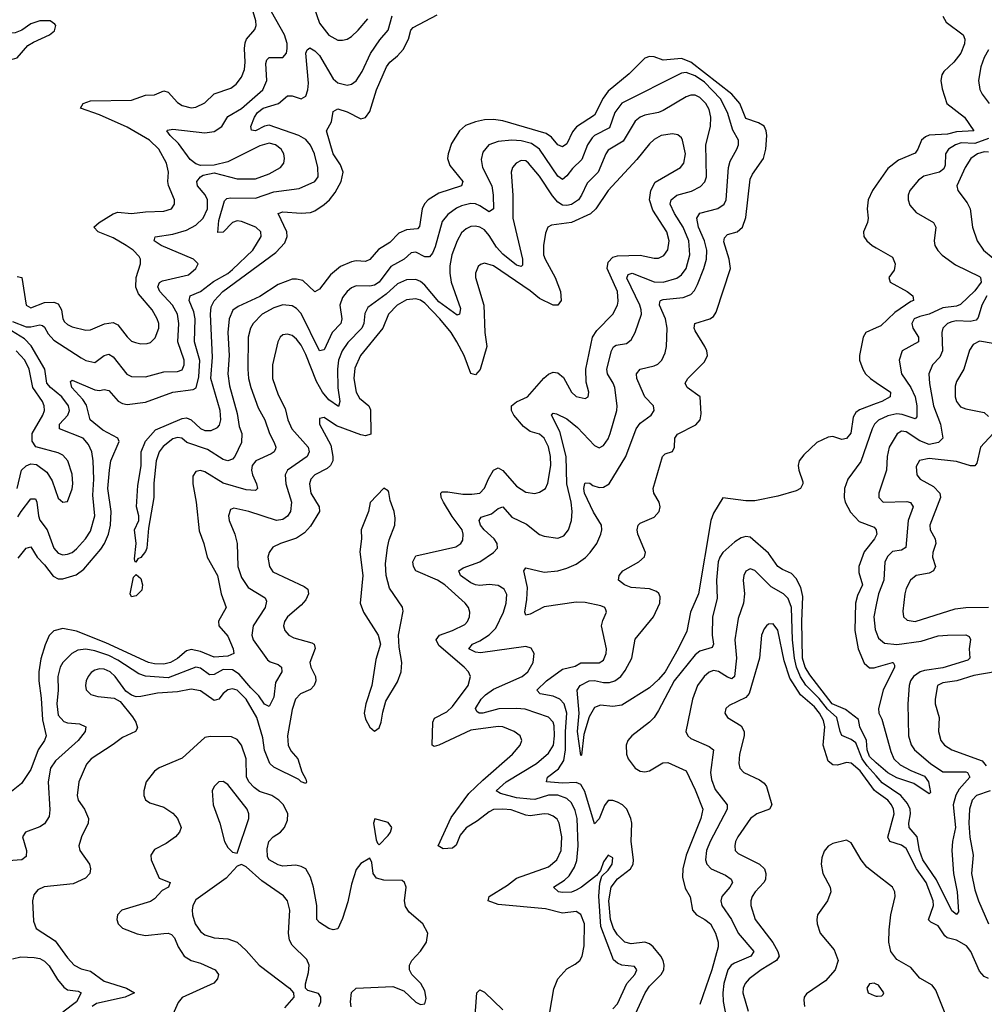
# Model space of a CAD drawing. Header units: inches. Extents: x 1843162 to 1959474, y 907081 to 1016326.
# Tile 301 of 656: x 1926261 to 1930471, y 921739 to 926035. Entities that reach past the tile are written whole.
import ezdxf

# ---------------------------------------------------------------- set-up
doc = ezdxf.new("R2010")
doc.units = ezdxf.units.IN
doc.header["$MEASUREMENT"] = 0
doc.layers.add('B9922', color=7, linetype='Continuous')
doc.layers.add('B9932', color=7, linetype='Continuous')

msp = doc.modelspace()

# ---------------------------------------------------------------- linework, layer by layer
at = {"layer": 'B9922', "color": 5}
for points, elevation in [([(1927546.9, 926086.9), (1927570, 926020.8), (1927610, 925967.5), (1927650, 925946.4), (1927670, 925945.6), (1927690, 925951), (1927710, 925962.3), (1927739.1, 925990), (1927781, 926039)], 560), ([(1926230, 924718.8), (1926290, 924695.7), (1926310, 924695.1), (1926350, 924704.5), (1926360.5, 924700.5), (1926370, 924693.8), (1926385.1, 924665.1), (1926410, 924637.2), (1926530, 924559.3), (1926550, 924548.9), (1926590, 924539.5), (1926630, 924570.1), (1926650, 924576.1), (1926670, 924563.9), (1926728.8, 924488.8), (1926750, 924478.6), (1926810, 924476.5), (1926890, 924499.1), (1926950, 924500.1), (1926970, 924507.9), (1926978.6, 924530), (1926978.8, 924550), (1926952.3, 924630), (1926955.5, 924710), (1926949.9, 924750), (1926927.9, 924790), (1926873.7, 924850), (1926863.8, 924870), (1926871.5, 924888.5), (1926884.6, 924895.4), (1926997.7, 924922.3), (1927029.8, 924950), (1927039.7, 924970), (1927020.5, 924990), (1926878.8, 925050), (1926848.1, 925070), (1926852.2, 925087.8), (1926930, 925099.2), (1926990, 925117.4), (1927030, 925139.3), (1927062.5, 925170), (1927081.4, 925210), (1927080.6, 925250), (1927070.6, 925270.6), (1927037.9, 925310), (1927034.3, 925330), (1927050, 925349.3), (1927062.8, 925357.2), (1927110, 925366.6), (1927210, 925341.1), (1927290, 925340.9), (1927350, 925362.6), (1927399.3, 925390), (1927414, 925410), (1927417.7, 925430), (1927414.9, 925450), (1927402.3, 925470), (1927377.2, 925490), (1927350, 925496.9), (1927310, 925485), (1927170, 925415.1), (1927110, 925400.5), (1927050, 925399.9), (1927030, 925406.6), (1927005.9, 925425.9), (1926955.1, 925495.1), (1926918.2, 925530), (1926904.2, 925550), (1926906.5, 925553.5), (1926930, 925557.7), (1927070, 925541.5), (1927110, 925547.8), (1927143.2, 925570), (1927170, 925613.7), (1927230, 925648.6), (1927322.4, 925730), (1927340.4, 925770), (1927335.2, 925844.8), (1927340.1, 925859.9), (1927350, 925870.8), (1927410, 925871.1), (1927426, 925890), (1927429.3, 925910), (1927428.7, 925931.3), (1927417, 925970), (1927361.1, 926070)], 560), ([(1926250, 924914.7), (1926270.6, 924910), (1926290.3, 924790), (1926310, 924778.7), (1926370, 924801.8), (1926410, 924803.3), (1926430, 924795.9), (1926443.8, 924770), (1926450.1, 924730.1), (1926457.3, 924717.3), (1926470, 924704.8), (1926490, 924695), (1926550, 924680.1), (1926570, 924682.7), (1926631.8, 924708.2), (1926670, 924713.5), (1926690, 924704.2), (1926730, 924651.2), (1926750, 924632.9), (1926766.4, 924626.4), (1926790, 924621.4), (1926817.7, 924622.3), (1926832.6, 924627.4), (1926852.4, 924647.6), (1926869.2, 924690), (1926868.1, 924710), (1926860.7, 924730), (1926839, 924770), (1926779.6, 924839.6), (1926768.1, 924868.1), (1926770.3, 924910), (1926789.2, 924970), (1926789, 924990), (1926782.7, 925002.7), (1926756.5, 925030), (1926725.6, 925050), (1926670, 925083.6), (1926604.5, 925110), (1926585.7, 925130), (1926608.4, 925150), (1926670, 925188.8), (1926690, 925195.1), (1926750, 925189.1), (1926810, 925196.6), (1926890, 925199.5), (1926923.5, 925210), (1926937.4, 925230), (1926937, 925250), (1926911.4, 925311.4), (1926907.5, 925330), (1926910.5, 925370.5), (1926902.3, 925410), (1926869.4, 925470), (1926828.4, 925510), (1926730, 925567), (1926610, 925620.6), (1926527, 925650), (1926538, 925670), (1926570, 925680.8), (1926750, 925684.5), (1926810, 925705.8), (1926850, 925707.2), (1926890, 925725.3), (1926910, 925719.4), (1926950, 925673.7), (1926970, 925660.6), (1927010, 925650.9), (1927030, 925653), (1927070, 925671.9), (1927110, 925712.5), (1927183.2, 925736.8), (1927206.4, 925753.6), (1927230, 925785.3), (1927242, 925818), (1927246.2, 925850), (1927243, 925910), (1927245.9, 925934.1), (1927251.3, 925950), (1927287, 925993), (1927293.6, 926010), (1927292.7, 926030), (1927280.1, 926070)], 580), ([(1926254.4, 923685.6), (1926290, 923730.2), (1926310, 923734.6), (1926337.6, 923690), (1926370, 923656.9), (1926407.6, 923607.6), (1926430, 923595.7), (1926450, 923595.1), (1926507.2, 923612.8), (1926542, 923638), (1926615.2, 923724.8), (1926631.8, 923750), (1926648.9, 923790), (1926657.3, 923830), (1926660.4, 923890), (1926646.8, 923990), (1926652.7, 924070), (1926659.9, 924110), (1926695.3, 924195.3), (1926689.8, 924210), (1926624.8, 924244.8), (1926569.2, 924290), (1926553.1, 924353.1), (1926537.6, 924377.6), (1926489.3, 924430), (1926483.5, 924456.5), (1926490, 924463.1), (1926590, 924421), (1926610, 924418), (1926630, 924421.7), (1926650, 924417.1), (1926691, 924371), (1926710, 924360.1), (1926730, 924356.7), (1926810, 924367.1), (1926930, 924410.5), (1927017.9, 924422.1), (1927031.6, 924428.4), (1927043.3, 924476.7), (1927048.3, 924548.3), (1927024.4, 924630), (1927027.3, 924730), (1927021.1, 924761.1), (1927000.7, 924810), (1927006, 924830), (1927050, 924850.1), (1927107.3, 924892.7), (1927170, 924928.1), (1927190, 924944.7), (1927278.4, 925030), (1927315.5, 925090), (1927314.4, 925110), (1927292.2, 925130), (1927230, 925154.8), (1927210, 925157.5), (1927189.7, 925150.3), (1927150, 925108.3), (1927126.8, 925106.8), (1927130, 925159.3), (1927155.5, 925244.5), (1927165.4, 925254.6), (1927181.7, 925258.3), (1927290, 925257), (1927370, 925284.5), (1927480.9, 925299.1), (1927550, 925329.3), (1927563.7, 925350), (1927563, 925390), (1927548.4, 925450), (1927530, 925487.3), (1927510, 925512.9), (1927479.8, 925530), (1927350, 925574.7), (1927329.6, 925570.4), (1927290, 925550.9), (1927273.4, 925553.4), (1927270.9, 925570), (1927285.6, 925610), (1927299.2, 925630), (1927324.7, 925650), (1927390.3, 925669.7), (1927430, 925703.2), (1927450, 925703.5), (1927490, 925690.1), (1927510, 925701.3), (1927519.1, 925730), (1927521.5, 925758.5), (1927510.6, 925889.4), (1927515.9, 925904.1), (1927528.1, 925911.9), (1927550, 925899.4), (1927570, 925879.4), (1927630, 925777.1), (1927650, 925759.8), (1927690, 925750.2), (1927710, 925753.8), (1927730, 925769.1), (1927756.1, 925810), (1927792.5, 925887.5), (1927833, 925947), (1927870.3, 925989.7), (1927887.4, 926052.6)], 540), ([(1930000, 924360.9), (1929927.1, 924332.9), (1929910, 924321.4), (1929898.9, 924301.1), (1929888.5, 924231.5), (1929870, 924207.6), (1929850, 924203.9), (1929810, 924216.9), (1929790, 924214.3), (1929739.7, 924190), (1929683.1, 924136.9), (1929663.6, 924110), (1929659.6, 924090), (1929661.5, 924070), (1929678.6, 924018.6), (1929679.3, 924010), (1929669.3, 923990), (1929650, 923980.1), (1929570, 923955.8), (1929470, 923936.7), (1929430, 923936.5), (1929330, 923949.7), (1929290, 923882.7), (1929277.1, 923850), (1929224, 923530), (1929189.4, 923450), (1929172.9, 923367.1), (1929135.7, 923290), (1929077.9, 923190), (1929050, 923156.7), (1929010, 923119.9), (1928890, 923044.5), (1928850, 923038.4), (1928796.2, 923043.8), (1928770, 923034.7), (1928746.7, 922993.3), (1928723.1, 922916.9), (1928713.2, 922826.8), (1928710, 922825.2), (1928695.8, 922930), (1928702.6, 923010), (1928694, 923110), (1928708.1, 923130), (1928746.4, 923150), (1928770, 923152), (1928810, 923143.9), (1928836.2, 923143.8), (1928858.4, 923150), (1928885, 923170), (1928904.6, 923195.4), (1928932.7, 923250), (1928948.1, 923331.9), (1929027, 923430), (1929055.2, 923490), (1929056.7, 923516.7), (1929051.5, 923531.5), (1929040, 923540), (1929010, 923551.5), (1928930, 923558.4), (1928900.7, 923570), (1928875.1, 923590), (1928877, 923610), (1928894, 923630), (1928963, 923670), (1928987.9, 923692.1), (1928992.9, 923710), (1928958.7, 923790), (1928956, 923810), (1928961.3, 923830), (1928970, 923838.7), (1929030, 923864.5), (1929052.7, 923890), (1929056.3, 923910), (1929052.5, 923930), (1929029, 923970), (1929025.6, 923990), (1929066.4, 924130), (1929078.8, 924141.2), (1929110, 924152), (1929119, 924170), (1929120.6, 924210), (1929132.9, 924227.1), (1929212, 924268), (1929231, 924290), (1929235.5, 924315.5), (1929230.9, 924390), (1929175.1, 924430), (1929166, 924450), (1929177.4, 924470), (1929250, 924542.2), (1929263.4, 924570), (1929260.9, 924590), (1929251.2, 924610), (1929210, 924678), (1929205.4, 924690), (1929207.8, 924710), (1929273, 924730), (1929290, 924740.7), (1929300.6, 924759.4), (1929363, 924950), (1929358.5, 924990), (1929334.4, 925065.6), (1929337, 925083), (1929350, 925097.4), (1929393.3, 925110), (1929415.7, 925130), (1929430, 925172.7), (1929450, 925339.5), (1929459.2, 925360.8), (1929507.3, 925430), (1929517.6, 925470), (1929521.6, 925530), (1929519.6, 925550), (1929510.4, 925570.4), (1929485.9, 925585.9), (1929430, 925604.9), (1929404.3, 925670), (1929369.6, 925710), (1929190.3, 925850.3), (1929150, 925866.4), (1929070, 925859), (1929030, 925873.4), (1929010, 925874.9), (1928990, 925866.8), (1928920.9, 925799.1), (1928830, 925723.1), (1928807.4, 925692.6), (1928770, 925619), (1928692.1, 925567.9), (1928673.4, 925546.6), (1928650, 925493.7), (1928630, 925480.2), (1928610, 925489.8), (1928582.6, 925522.6), (1928558.6, 925538.6), (1928370, 925593.8), (1928330, 925599.3), (1928290, 925598), (1928250.1, 925589.9), (1928206.7, 925573.3), (1928180.2, 925550), (1928145.5, 925494.5), (1928130.8, 925450), (1928129, 925430), (1928139.3, 925399.3), (1928194.9, 925330), (1928190.3, 925310), (1928090, 925278.4), (1928043.8, 925250), (1928028.2, 925231.8), (1928017.9, 925210), (1928006.4, 925133.6), (1927996.9, 925123.1), (1927950, 925118.5), (1927916.1, 925103.9), (1927877.1, 925062.9), (1927827.4, 925032.6), (1927790, 924988.9), (1927770, 924981), (1927730, 924983), (1927710, 924978.9), (1927661.2, 924958.8), (1927617.6, 924922.4), (1927570, 924858.9), (1927550, 924847.8), (1927496.7, 924896.7), (1927470, 924903.8), (1927450, 924903.4), (1927390, 924879.9), (1927310, 924827.7), (1927215.4, 924784.6), (1927192.3, 924767.7), (1927175.9, 924730), (1927169.2, 924670.8), (1927176.2, 924570), (1927170.1, 924490), (1927177.3, 924437.3), (1927210, 924317.1), (1927219.8, 924259.8), (1927230.7, 924230), (1927230.1, 924190), (1927200.1, 924130), (1927190, 924117.7), (1927170, 924110.7), (1927150, 924116.8), (1927080.7, 924160.7), (1926991.2, 924190), (1926969.7, 924209.7), (1926950, 924212.4), (1926930, 924206), (1926887.4, 924172.6), (1926870.1, 924149.9), (1926856.8, 924110), (1926847, 924013), (1926847.1, 923950), (1926823.2, 923816.8), (1926816.1, 923730), (1926810, 923715.1), (1926790, 923689.4), (1926776.8, 923683.2), (1926769, 923669), (1926766, 923670), (1926762.7, 923682.7), (1926769.7, 923750), (1926762.7, 923810), (1926781.3, 923850), (1926781.1, 923870), (1926771, 923910), (1926776.9, 924003.1), (1926791.1, 924088.9), (1926791.8, 924150), (1926810, 924195.8), (1926854.2, 924245.8), (1926970, 924295.6), (1926990, 924298), (1927010, 924289.1), (1927050, 924252.1), (1927070, 924242.3), (1927097.5, 924242.5), (1927124.4, 924255.6), (1927133.1, 924266.9), (1927138.7, 924290), (1927136.7, 924330), (1927095.8, 924470), (1927103.6, 924563.6), (1927093.6, 924750), (1927097.8, 924782.2), (1927110, 924808.2), (1927147.4, 924850), (1927379.7, 925020.3), (1927418.7, 925061.3), (1927428.2, 925090), (1927426.8, 925110), (1927389.6, 925190), (1927410, 925197.3), (1927490, 925191.7), (1927530, 925194.1), (1927550, 925201.5), (1927590.9, 925229.1), (1927613.9, 925250), (1927638.2, 925281.8), (1927664.5, 925330), (1927672.7, 925370), (1927661.7, 925401.7), (1927628.9, 925450), (1927600.5, 925550), (1927622.2, 925590), (1927630, 925634.8), (1927650, 925646.7), (1927690, 925633.5), (1927750, 925602.6), (1927770, 925608.1), (1927790, 925634.9), (1927819.2, 925730), (1927862.3, 925830), (1927876.3, 925850), (1927910, 925877), (1927934.9, 925905.1), (1927958.5, 925950), (1927968.7, 925990), (1927979.1, 926000.9), (1928083.3, 926056.7)], 520), ([(1928915.3, 921624.7), (1928990.5, 921790), (1929010, 921817.9), (1929061.7, 921870), (1929072.4, 921890), (1929074.2, 921910), (1929069.9, 921930), (1929059.5, 921950), (1929025.8, 921990), (1929010, 922002.8), (1928990, 922010.3), (1928930, 922003.3), (1928901.8, 922010), (1928870, 922042.3), (1928852.4, 922070), (1928839.7, 922110), (1928832.9, 922190), (1928842.8, 922250), (1928870, 922286.1), (1928926.8, 922330), (1928938.8, 922350), (1928940.8, 922370), (1928929.5, 922450), (1928933.3, 922530), (1928929.3, 922550), (1928910.9, 922590), (1928891.7, 922610), (1928870, 922621.9), (1928850, 922628.7), (1928830, 922628.4), (1928813.8, 922606.2), (1928790, 922548.7), (1928770, 922526), (1928727.5, 922667.5), (1928710, 922698.7), (1928690, 922706.7), (1928630, 922704.2), (1928560.7, 922710), (1928565, 922730), (1928613.3, 922766.7), (1928636.6, 922803.4), (1928644, 922850), (1928643.4, 922930), (1928649.1, 923010), (1928637.3, 923050), (1928618.4, 923070), (1928590, 923083.4), (1928533.6, 923093.6), (1928518, 923110), (1928560.7, 923150), (1928630, 923201.7), (1928685.4, 923214.6), (1928710.9, 923229.1), (1928790, 923229.4), (1928810, 923241.5), (1928821.4, 923270), (1928821.8, 923290), (1928801, 923390), (1928806.1, 923413.9), (1928823.1, 923450), (1928819.8, 923459.8), (1928815.4, 923470), (1928797.6, 923477.6), (1928730, 923492.8), (1928690, 923494.2), (1928550, 923474), (1928490, 923441.4), (1928470, 923437.6), (1928465.6, 923450), (1928475.2, 923504.8), (1928477.3, 923557.3), (1928461.6, 923630), (1928470, 923644), (1928550, 923625.2), (1928610, 923631.3), (1928650, 923642.5), (1928690, 923660.1), (1928730.7, 923689.3), (1928751.4, 923710), (1928779.8, 923750), (1928797.2, 923790), (1928801.7, 923810), (1928800.2, 923830), (1928765.9, 923885.9), (1928726.4, 923970), (1928724.2, 923990), (1928728.6, 924011.4), (1928730, 924014.4), (1928750, 924012.8), (1928762.9, 924002.9), (1928790, 923994.4), (1928810, 923996), (1928833.6, 924010), (1928906.5, 924130), (1928952.4, 924250), (1928970, 924274.2), (1929016.8, 924310), (1929029.8, 924330), (1929027.4, 924350), (1928990, 924389.7), (1928983.2, 924403.2), (1928955.4, 924470), (1928952.7, 924490), (1928968.8, 924511.2), (1929030, 924524.6), (1929047, 924533), (1929064.4, 924550), (1929078.8, 924581.2), (1929085, 924610), (1929087.7, 924690), (1929079.4, 924730), (1929054.3, 924790), (1929055.7, 924804.3), (1929058.3, 924810), (1929070, 924814.6), (1929156.7, 924823.3), (1929190, 924836.3), (1929205.8, 924854.2), (1929219.6, 924880.4), (1929246.6, 924950), (1929258.5, 924990), (1929260.9, 925030), (1929250.3, 925070), (1929224.2, 925130), (1929216.4, 925170), (1929229.5, 925190.5), (1929308.5, 925211.5), (1929336.2, 925230), (1929344, 925250), (1929354.2, 925390), (1929362.4, 925417.6), (1929391.2, 925470), (1929397.9, 925490), (1929398.3, 925510), (1929373.2, 925553.2), (1929351.2, 925630), (1929320.3, 925690), (1929250, 925762.5), (1929210, 925790.4), (1929170, 925804.8), (1929150, 925801.7), (1928890, 925671.7), (1928858.5, 925630), (1928835.8, 925564.2), (1928770, 925530.4), (1928760, 925520), (1928740.1, 925490), (1928715, 925425), (1928673.9, 925386.1), (1928650, 925353.6), (1928630, 925338), (1928610, 925352.8), (1928530.7, 925470.7), (1928495.3, 925495.3), (1928450, 925507.3), (1928409.7, 925510.3), (1928350, 925504), (1928309.1, 925490), (1928282.5, 925457.5), (1928275.2, 925424.8), (1928281.9, 925390), (1928321.9, 925310), (1928328.2, 925270), (1928329.2, 925210), (1928310, 925197.5), (1928270, 925223.7), (1928250, 925232), (1928230, 925232.8), (1928190, 925223.1), (1928167.7, 925212.3), (1928130, 925185.6), (1928105.8, 925154.2), (1928075.4, 925044.6), (1928063.1, 925016.9), (1928050, 925000.2), (1928030, 925001.3), (1927990, 925021.4), (1927970, 925017.9), (1927939, 924990), (1927881.3, 924958.7), (1927830.4, 924890), (1927810, 924876.5), (1927790, 924872.6), (1927730, 924873.6), (1927710, 924865.4), (1927690.2, 924850), (1927670, 924823.9), (1927659.1, 924790), (1927667.3, 924730), (1927662.5, 924710), (1927624.6, 924670), (1927590, 924595), (1927570, 924590.7), (1927490, 924753.6), (1927470, 924775.9), (1927450, 924787.3), (1927410, 924791.1), (1927370, 924778.8), (1927319.3, 924750), (1927279.8, 924710), (1927268.1, 924690), (1927258.5, 924650), (1927256.4, 924510), (1927260.1, 924470), (1927269.6, 924430), (1927301.9, 924341.9), (1927331.5, 924290), (1927351.7, 924230), (1927372.6, 924190), (1927379.8, 924170), (1927377.3, 924162.7), (1927371.9, 924150), (1927358.9, 924141.1), (1927291.4, 924110), (1927276.6, 924090), (1927273, 924070), (1927277.3, 924050), (1927295.6, 924010), (1927299.5, 923990), (1927290, 923981.1), (1927250, 923984), (1927150, 924012.8), (1927070, 924062.4), (1927050, 924068.8), (1927030, 924064.4), (1927016.9, 924043.1), (1927017.4, 924010), (1927031.5, 923930), (1927044.9, 923804.9), (1927065.1, 923750), (1927080.1, 923690), (1927124.1, 923610), (1927140.4, 923530), (1927162.8, 923470), (1927129.3, 923410.7), (1927130.2, 923390), (1927170, 923346.2), (1927192.8, 923290), (1927196.5, 923270), (1927170, 923258.7), (1927110, 923254.5), (1927050, 923279.2), (1927010, 923287.6), (1926990, 923281.9), (1926950, 923247.4), (1926919.2, 923230), (1926890, 923223.2), (1926850, 923224.4), (1926824.2, 923230), (1926637.1, 923317.1), (1926510, 923367.4), (1926450, 923379.2), (1926410, 923369.1), (1926390, 923348.7), (1926372, 923308), (1926353.1, 923246.9), (1926345.2, 923190), (1926344.4, 923150), (1926355.4, 923075.4), (1926360.6, 922980.6), (1926377.6, 922910), (1926370.1, 922890), (1926342.5, 922850), (1926310, 922764.2), (1926270, 922702.7), (1926218.6, 922661.4)], 540), ([(1928850, 921719.7), (1928870, 921741.5), (1928910.7, 921829.3), (1928946.4, 921870), (1928954.8, 921890), (1928944.2, 921904.2), (1928890, 921909.8), (1928870, 921918.7), (1928853.3, 921933.3), (1928798.3, 922078.3), (1928789.6, 922210.4), (1928792.9, 922267.1), (1928802.1, 922297.9), (1928830, 922325.2), (1928847.4, 922350), (1928850, 922378), (1928830, 922389.6), (1928810, 922360.5), (1928796.8, 922323.2), (1928778.9, 922301.1), (1928714, 922250), (1928690, 922236.9), (1928670, 922228.6), (1928630, 922226.6), (1928613.3, 922230), (1928591.1, 922250), (1928639.4, 922280.6), (1928659.6, 922300.4), (1928682.7, 922337.3), (1928692.7, 922367.3), (1928699.4, 922430), (1928693.8, 922550), (1928685.2, 922585.2), (1928670, 922618), (1928650, 922636.9), (1928610, 922652), (1928570, 922652.3), (1928510, 922633.4), (1928490, 922633.8), (1928430, 922640.8), (1928359.2, 922659.2), (1928340.3, 922670), (1928384, 922710), (1928516.5, 922790), (1928570, 922834.4), (1928590.6, 922870), (1928595.4, 922910), (1928593.6, 922953.6), (1928590, 922970.8), (1928570, 922992.2), (1928466.9, 923026.9), (1928430, 923030.3), (1928352.1, 923027.9), (1928282, 923010), (1928267, 923010), (1928256.5, 923016.5), (1928250.7, 923030), (1928275.7, 923070), (1928294.7, 923090), (1928330, 923114.4), (1928453.8, 923170), (1928479.4, 923190), (1928502.2, 923230), (1928506.6, 923270), (1928493.7, 923293.7), (1928470, 923300.8), (1928272.9, 923272.9), (1928250, 923275.8), (1928221.5, 923290), (1928238.3, 923310), (1928270, 923324.6), (1928310, 923351.6), (1928338.9, 923381.1), (1928372.6, 923450), (1928384.9, 923490), (1928387.5, 923527.5), (1928376.5, 923550), (1928350, 923566.7), (1928310.7, 923570.7), (1928270, 923567), (1928250, 923569.6), (1928230, 923578.5), (1928185.7, 923610), (1928177.8, 923630), (1928196.7, 923643.3), (1928270, 923669.2), (1928329, 923710), (1928347.4, 923730), (1928345.2, 923750), (1928331.7, 923770), (1928287.9, 923810), (1928273.2, 923830), (1928266, 923850), (1928275.4, 923864.6), (1928320.1, 923879.9), (1928350, 923902.2), (1928370, 923910.2), (1928410, 923864.5), (1928474, 923834), (1928530, 923789.4), (1928550, 923781.4), (1928610, 923772.9), (1928636.1, 923783.9), (1928657.3, 923810), (1928669.9, 923850), (1928672.7, 923890), (1928668.9, 923930), (1928649.6, 924010), (1928647.1, 924130), (1928618.2, 924238.2), (1928582.4, 924310), (1928590, 924318.4), (1928604.2, 924315.8), (1928650, 924294.4), (1928695.9, 924255.9), (1928770, 924178), (1928790, 924167.8), (1928810, 924177.2), (1928830, 924207.2), (1928838.9, 924230), (1928867.5, 924330), (1928869.4, 924350), (1928858.9, 924430), (1928851.9, 924450), (1928826.9, 924490), (1928823.9, 924510), (1928844.2, 924590), (1928852.7, 924607.3), (1928864.3, 924615.7), (1928910, 924623), (1928930, 924638.5), (1928947.6, 924670), (1928974.6, 924750), (1928974.4, 924770), (1928967.9, 924790), (1928911.8, 924908.2), (1928916.5, 924923.5), (1928934.9, 924930), (1929030, 924891.7), (1929070, 924890.5), (1929130, 924907.9), (1929150, 924922.8), (1929170, 924950.2), (1929185.9, 925010), (1929181.4, 925070), (1929157.4, 925130), (1929118.9, 925190), (1929100.4, 925230), (1929104.1, 925250), (1929128.7, 925270), (1929193.5, 925286.5), (1929232, 925308), (1929251.8, 925328.2), (1929258.7, 925350), (1929255.3, 925490), (1929276.1, 925570), (1929278.1, 925610), (1929270, 925643.1), (1929255.5, 925670), (1929230, 925695.9), (1929210, 925705.5), (1929190, 925706.1), (1929170, 925699), (1929070, 925639.6), (1929049.3, 925630.7), (1928990, 925618.8), (1928969.7, 925610.3), (1928947.5, 925592.5), (1928894.8, 925505.2), (1928830, 925465.7), (1928819.3, 925450), (1928785.5, 925370), (1928737.9, 925322.1), (1928713.7, 925270), (1928699.6, 925250), (1928670, 925229.6), (1928650, 925224), (1928630, 925226.5), (1928610, 925238.7), (1928586.7, 925266.7), (1928530, 925353.2), (1928482, 925410), (1928470, 925418.9), (1928450, 925421.3), (1928428.1, 925410), (1928411.9, 925390), (1928406.3, 925370), (1928414, 925270), (1928413.4, 925170), (1928455.8, 924990), (1928456.3, 924963.7), (1928450, 924958), (1928430, 924963.6), (1928370, 925012.8), (1928342.5, 925042.5), (1928310, 925094.3), (1928290, 925117.8), (1928270, 925129.9), (1928250, 925134.8), (1928230, 925133.3), (1928210, 925123.4), (1928190, 925105.5), (1928170, 925070.9), (1928148.1, 925010), (1928138.7, 924961.3), (1928138.3, 924930), (1928145.1, 924890), (1928184.6, 924775.4), (1928180.4, 924750), (1928170, 924745.5), (1928090, 924803.8), (1928030, 924877.2), (1928010, 924893.2), (1927990, 924901.5), (1927950, 924901), (1927910, 924882.6), (1927861.5, 924838.5), (1927780.2, 924779.8), (1927767.1, 924752.9), (1927763.7, 924710), (1927754.8, 924690), (1927693.3, 924626.7), (1927668.3, 924590), (1927653.5, 924550), (1927647.8, 924510), (1927649.4, 924429.4), (1927658.8, 924370), (1927652.4, 924347.6), (1927610, 924377.4), (1927583, 924410), (1927557.3, 924457.3), (1927510, 924574.3), (1927490, 924614.9), (1927470, 924641.6), (1927450, 924657.5), (1927430, 924663.7), (1927410, 924660.7), (1927398.2, 924650), (1927387.5, 924630), (1927364.4, 924530), (1927364.6, 924470), (1927390, 924398.3), (1927419.4, 924339.4), (1927432.2, 924290), (1927449, 924250), (1927520.7, 924170), (1927525.1, 924150), (1927515.7, 924130), (1927430.9, 924070), (1927420.1, 924050), (1927422.7, 924010), (1927447.8, 923930), (1927443.7, 923890), (1927430, 923869.2), (1927410, 923854.2), (1927382.7, 923850), (1927261.3, 923890), (1927196.2, 923903.8), (1927182, 923898), (1927172.4, 923870), (1927175, 923850), (1927199.8, 923790), (1927210.1, 923750), (1927214.1, 923650), (1927230, 923600.9), (1927258.6, 923558.6), (1927333, 923513), (1927338.6, 923498.6), (1927332.2, 923470), (1927280.8, 923390), (1927274.4, 923350), (1927280.1, 923330), (1927342.5, 923242.5), (1927353.9, 923233.9), (1927390, 923222.2), (1927403.6, 923210), (1927406.2, 923190), (1927377.3, 923142.7), (1927370, 923079.5), (1927350, 923038), (1927330, 923048.9), (1927305.6, 923085.6), (1927270, 923119.9), (1927220, 923180), (1927190, 923198.3), (1927150, 923200.7), (1927110, 923178), (1927090, 923176.5), (1927050, 923206.2), (1927030, 923210.4), (1926910, 923163.6), (1926811.1, 923171.1), (1926781.2, 923181.2), (1926690, 923241.1), (1926650, 923261.9), (1926590, 923281.3), (1926550, 923288.7), (1926515.3, 923284.7), (1926489.6, 923270.4), (1926450.2, 923230), (1926437.6, 923210), (1926427.5, 923170), (1926428.7, 923110), (1926423.3, 923050), (1926430, 923000.3), (1926453.9, 922973.9), (1926470, 922968), (1926522.3, 922962.3), (1926550, 922950.3), (1926546.5, 922930), (1926516.3, 922890), (1926417.7, 922802.3), (1926396.3, 922770), (1926385.7, 922710), (1926392.6, 922587.4), (1926390, 922558), (1926370, 922526.6), (1926350, 922513.8), (1926287.3, 922490), (1926273, 922470), (1926291.7, 922410), (1926290, 922383.7), (1926270.8, 922369.2), (1926170, 922362.7)], 560), ([(1928575.4, 921704.6), (1928592.7, 921807.3), (1928609.5, 921850.5), (1928650, 921893.8), (1928686.2, 921913.8), (1928705.4, 921930), (1928716.1, 921950), (1928725.4, 921994.6), (1928726.9, 922090), (1928710.4, 922130.4), (1928690, 922143.8), (1928630, 922137), (1928556.5, 922156.5), (1928350, 922174.9), (1928305.4, 922190), (1928310.9, 922210), (1928390, 922259.1), (1928430, 922289.6), (1928570, 922338.7), (1928606, 922370), (1928624.9, 922410), (1928627.1, 922470), (1928615.5, 922530), (1928606.5, 922546.5), (1928590, 922560.8), (1928570, 922568.8), (1928550.4, 922570.4), (1928490, 922561.7), (1928470, 922564.4), (1928407.1, 922587.1), (1928370, 922591.4), (1928330, 922588.7), (1928310, 922579.7), (1928259.8, 922540.2), (1928210, 922509.1), (1928183.3, 922476.7), (1928165.7, 922434.3), (1928150, 922420.4), (1928110, 922417.8), (1928087.1, 922430), (1928145.2, 922554.8), (1928221.3, 922658.7), (1928282.2, 922717.8), (1928412.7, 922830), (1928445, 922870), (1928452.8, 922890), (1928446, 922910), (1928419.7, 922930), (1928370, 922949.9), (1928350, 922951.7), (1928230, 922935.8), (1928090, 922869.9), (1928070, 922864.4), (1928061.7, 922870), (1928065, 922970), (1928072, 922988), (1928125, 923015), (1928150, 923038.3), (1928219, 923130), (1928228.3, 923170), (1928220.7, 923190), (1928201, 923210), (1928090, 923305.2), (1928079.6, 923330), (1928094.2, 923350), (1928150.8, 923370), (1928203.8, 923396.2), (1928216.2, 923410), (1928224, 923430), (1928225.3, 923450), (1928219.8, 923470), (1928205.2, 923490), (1928117.1, 923570), (1928084.7, 923590), (1927990.9, 923630.9), (1927979.9, 923650), (1927977.1, 923670), (1927990, 923696.1), (1928164.3, 923735.7), (1928186.8, 923750), (1928195.2, 923764.8), (1928197.5, 923790), (1928192.8, 923810), (1928148.3, 923868.3), (1928110.9, 923930), (1928100.9, 923950), (1928099.1, 923970), (1928105.2, 923974.8), (1928130, 923975.4), (1928195.3, 923964.7), (1928235.4, 923964.6), (1928269.9, 923970.1), (1928290, 923991.3), (1928307.4, 924032.6), (1928330, 924069.4), (1928350, 924079.3), (1928370, 924068), (1928430, 923999.4), (1928470, 923973.8), (1928510, 923968.4), (1928530, 923973.2), (1928555.5, 923990), (1928566.7, 924013.3), (1928579.4, 924090), (1928578.5, 924130), (1928570, 924172.2), (1928550, 924209.8), (1928530, 924226.4), (1928490, 924238.7), (1928459.7, 924259.7), (1928418.2, 924310), (1928407.2, 924330), (1928408.4, 924350), (1928430, 924368.4), (1928477.5, 924390), (1928548.6, 924471.4), (1928570, 924489.1), (1928590, 924496.9), (1928610, 924494.1), (1928634.2, 924474.2), (1928669.4, 924410), (1928690, 924391.6), (1928730, 924382), (1928742, 924390), (1928745.4, 924410), (1928733.9, 924453.9), (1928732.3, 924510), (1928761.8, 924650), (1928780.6, 924679.4), (1928849.5, 924750.5), (1928869.9, 924790), (1928873.4, 924806.6), (1928870.3, 924850), (1928824.9, 924950), (1928830, 924978), (1928850, 924998.5), (1928870, 925004.9), (1928970, 925007.7), (1929030, 924994.3), (1929050, 924995.3), (1929073.1, 925006.9), (1929089.4, 925030.6), (1929095.4, 925070), (1929086, 925110), (1929024.1, 925204.1), (1929009.9, 925250), (1929016, 925290), (1929034.2, 925325.8), (1929145.1, 925390), (1929160.2, 925410), (1929167.7, 925450), (1929154.4, 925510), (1929150, 925519.6), (1929133.3, 925533.3), (1929110, 925537.8), (1929061.3, 925530), (1929030, 925512.3), (1929010, 925493.6), (1928955.1, 925424.9), (1928830, 925289.8), (1928775.4, 925210), (1928752.3, 925187.7), (1928670, 925150.8), (1928581.8, 925138.2), (1928565.7, 925130), (1928555.8, 925104.2), (1928547.2, 925050), (1928548.1, 925010), (1928554.1, 924990), (1928598.8, 924910), (1928622.4, 924850), (1928624.8, 924810), (1928610, 924789.8), (1928590, 924789.1), (1928530, 924818.3), (1928490, 924851.8), (1928330, 924960.7), (1928290, 924972.7), (1928272.7, 924967.3), (1928262.1, 924957.9), (1928250.2, 924930), (1928251, 924910), (1928287.8, 924790), (1928291, 924670), (1928300.3, 924610), (1928270.5, 924509.5), (1928250, 924485.1), (1928230, 924491.2), (1928201.2, 924570), (1928169.3, 924630), (1928143.8, 924670), (1928095.2, 924730), (1928030, 924798.1), (1928010, 924812.3), (1927990, 924817.4), (1927950, 924813), (1927908.3, 924790), (1927870.7, 924750), (1927846.7, 924690), (1927748.7, 924570), (1927724.7, 924515.3), (1927720.1, 924470), (1927730.4, 924410.4), (1927743.9, 924383.9), (1927785, 924350), (1927792.6, 924332.6), (1927793.3, 924226.7), (1927770, 924219.6), (1927750, 924224), (1927644, 924264), (1927590, 924300.3), (1927570, 924295.1), (1927570.3, 924270), (1927619.5, 924179.5), (1927628.2, 924130), (1927627.5, 924110), (1927618.3, 924090), (1927602.7, 924077.3), (1927549.4, 924050), (1927532.7, 924030), (1927525.7, 924010), (1927532.3, 923970), (1927569, 923910), (1927569.5, 923890), (1927530, 923825.7), (1927504.3, 923795.7), (1927470, 923773.4), (1927399.5, 923750), (1927366.6, 923733.4), (1927349.5, 923710.5), (1927345.1, 923690), (1927351.6, 923650), (1927366.9, 923626.9), (1927502.3, 923562.3), (1927519.3, 923550), (1927520.9, 923540.9), (1927522.3, 923530), (1927510, 923504.4), (1927490, 923480.5), (1927430.9, 923430), (1927417.8, 923410), (1927413.5, 923390), (1927418.2, 923370), (1927435.6, 923350), (1927458.1, 923338.1), (1927536.9, 923316.9), (1927547.1, 923310), (1927551.5, 923291.5), (1927527.8, 923230), (1927531.8, 923210), (1927552.6, 923170), (1927554, 923150), (1927546.1, 923130), (1927530, 923112.9), (1927486.7, 923093.3), (1927465.6, 923070), (1927450, 923025.1), (1927430.1, 922910), (1927432.9, 922870), (1927445.5, 922845.5), (1927475, 922810), (1927493.4, 922753.4), (1927510, 922722), (1927513.2, 922710), (1927510, 922703), (1927490, 922709.3), (1927480.4, 922720.4), (1927370, 922774.4), (1927352.6, 922790), (1927330, 922847.9), (1927321.9, 922901.9), (1927296.2, 922990), (1927250.1, 923070.1), (1927210, 923109.9), (1927190, 923116), (1927170, 923111.1), (1927150, 923096.1), (1927130, 923070.5), (1927110, 923064.5), (1927050, 923106.4), (1927010, 923114.5), (1926950, 923102), (1926862.5, 923097.5), (1926790, 923081.6), (1926770, 923081.1), (1926748.8, 923088.8), (1926724.9, 923104.9), (1926678.5, 923170), (1926656.3, 923190), (1926630, 923200.9), (1926610, 923202.3), (1926590, 923197), (1926573.7, 923186.3), (1926559.8, 923170), (1926550.9, 923150), (1926548.1, 923130), (1926552.1, 923112.1), (1926571.3, 923091.3), (1926602.4, 923082.4), (1926674.4, 923074.4), (1926700.4, 923060.4), (1926754.1, 922994.1), (1926768.5, 922970), (1926774.9, 922945.1), (1926766.7, 922930), (1926710, 922904.1), (1926670, 922872.8), (1926573.4, 922810), (1926553.5, 922786.5), (1926519.8, 922710), (1926511.8, 922650), (1926517.1, 922630), (1926545, 922590), (1926561.5, 922550), (1926560.7, 922530), (1926531.8, 922470), (1926520.2, 922430), (1926523.8, 922410), (1926566.4, 922350), (1926571.1, 922330), (1926568, 922310), (1926549, 922290), (1926495.2, 922264.8), (1926368.7, 922251.3), (1926340.8, 922239.2), (1926323.6, 922216.4), (1926317.8, 922190), (1926321.3, 922101.3), (1926333.7, 922070), (1926416, 922016), (1926470, 921941.5), (1926498.9, 921910), (1926530, 921894.4), (1926570, 921883.6), (1926630, 921840.1), (1926728.2, 921810), (1926763.1, 921790), (1926721.3, 921770), (1926596.6, 921743.4), (1926578.3, 921730)], 580), ([(1930000, 925313.6), (1929983.7, 925290), (1929964.8, 925250), (1929960.2, 925210), (1929964.5, 925170), (1929961.6, 925150), (1929944.2, 925110), (1929945, 925090), (1929958.3, 925070), (1929982.6, 925050), (1930000, 925039.8)], 520), ([(1926253.4, 923866.6), (1926267.9, 923890), (1926310, 923945), (1926330, 923944.5), (1926336.5, 923930), (1926343.7, 923870), (1926350, 923851.3), (1926380.9, 923810), (1926410.2, 923730), (1926430, 923708.4), (1926450, 923701), (1926470, 923702.7), (1926490, 923710.9), (1926510, 923726), (1926548.7, 923770), (1926570, 923804.2), (1926589, 923870), (1926581.1, 923961.1), (1926585.2, 924030), (1926582.4, 924110), (1926576.4, 924150), (1926561.6, 924181.6), (1926538.5, 924210), (1926435, 924250), (1926435.9, 924270), (1926471.4, 924310), (1926478.7, 924330), (1926475, 924350), (1926445.1, 924390), (1926395.4, 924430), (1926380.5, 924450), (1926370.6, 924510), (1926312.2, 924612.2), (1926282.7, 924642.7), (1926206.2, 924690)], 560), ([(1930000, 924690.3), (1929954.9, 924670), (1929942.2, 924650), (1929926.7, 924570), (1929927.3, 924550), (1929941.1, 924510), (1929952.8, 924490), (1929974.2, 924470), (1930000, 924452.3)], 520), ([(1926249.9, 923990), (1926269.6, 924070.4), (1926290, 924089.4), (1926310, 924097.6), (1926334.7, 924094.7), (1926380.4, 924060.4), (1926403.5, 924023.5), (1926430, 923948), (1926450, 923930.4), (1926470, 923933), (1926490, 923987.7), (1926492.9, 924010), (1926490, 924052.7), (1926472.1, 924110), (1926450, 924135.5), (1926430, 924146), (1926331.7, 924171.7), (1926316.6, 924196.6), (1926315.6, 924230), (1926362.6, 924310), (1926369.4, 924330), (1926368.3, 924350), (1926360.9, 924370), (1926318.8, 924430), (1926303.4, 924510), (1926283.3, 924550), (1926246.4, 924590)], 580), ([(1930000, 924277.9), (1929992.5, 924270), (1929982.4, 924250), (1929932, 924108), (1929875.2, 924030), (1929861.5, 923990), (1929859.8, 923950), (1929863.9, 923930), (1929886.6, 923886.6), (1929925.5, 923845.5), (1929990, 923821.2), (1929999.5, 923810), (1930000, 923806.7)], 540), ([(1930000, 922793.4), (1929970, 922820.3), (1929960.7, 922850), (1929956.6, 922890), (1929927.5, 922950), (1929922.5, 922982.5), (1929865.4, 923025.4), (1929807.3, 923050), (1929710, 923177.2), (1929690, 923210.4), (1929678.5, 923250), (1929675.4, 923410), (1929678.6, 923518.6), (1929670, 923558.2), (1929650, 923597.4), (1929630, 923619.6), (1929590, 923636.6), (1929570.2, 923650.2), (1929530, 923707.9), (1929450, 923777.9), (1929430, 923780.7), (1929410, 923774.1), (1929382.9, 923757.1), (1929329.5, 923710), (1929316.4, 923690), (1929310.1, 923669.9), (1929302.3, 923590), (1929305.6, 923510), (1929285.1, 923430), (1929283, 923350), (1929289.5, 923310), (1929284, 923296), (1929230, 923279.4), (1929210, 923263.4), (1929117.5, 923150), (1929050, 923020.5), (1929030, 922991.1), (1929010, 922969.7), (1928933.1, 922910), (1928916.1, 922890), (1928908.4, 922870), (1928910.1, 922830), (1928917.7, 922810), (1928947.3, 922770), (1928970, 922756.6), (1928990, 922753.4), (1929010, 922758.5), (1929067.8, 922792.2), (1929090, 922795), (1929170, 922757.7), (1929210, 922674.7), (1929242.3, 922590), (1929233.9, 922550), (1929169.7, 922390), (1929155.2, 922330), (1929153.9, 922293.9), (1929165.3, 922245.3), (1929187.6, 922207.6), (1929197.8, 922150), (1929215.3, 922130), (1929251.5, 922110), (1929276.6, 922090), (1929297.8, 922050), (1929309.4, 922010), (1929310.2, 921990), (1929281.6, 921890), (1929230, 921738)], 540), ([(1930000, 923785.1), (1929992.7, 923770), (1929947.1, 923712.9), (1929923.6, 923650), (1929923.6, 923623.6), (1929939.8, 923570), (1929917.4, 923522.6), (1929909.4, 923490), (1929905.8, 923370), (1929920.6, 923290), (1929947.2, 923227.2), (1929970, 923207.5), (1929990, 923207.1), (1930000, 923210)], 540), ([(1930000, 922735.7), (1929960.3, 922780.3), (1929938, 922810), (1929910, 922880.2), (1929890, 922895.2), (1929850, 922912.8), (1929841.6, 922930), (1929827.4, 922990), (1929787.1, 923027.1), (1929750, 923073.2), (1929692.3, 923132.3), (1929668.5, 923168.5), (1929651.8, 923210), (1929643.2, 923250), (1929634.9, 923330), (1929630.5, 923470), (1929616, 923510), (1929595, 923530), (1929540.8, 923560.8), (1929470, 923632.2), (1929450, 923638.9), (1929430.3, 923629.7), (1929421.3, 923610), (1929419.3, 923590), (1929424.1, 923530), (1929421, 923490), (1929396.9, 923423.1), (1929381.8, 923330), (1929389.3, 923250), (1929381.7, 923170), (1929370, 923159.1), (1929350, 923166.4), (1929311.9, 923191.9), (1929290, 923195.8), (1929270, 923189.1), (1929248, 923170), (1929219.8, 923130), (1929197.3, 923070), (1929169.2, 922930), (1929177, 922910), (1929190, 922898.9), (1929270, 922864), (1929289.4, 922849.4), (1929276.3, 922750), (1929280.1, 922720.1), (1929296.6, 922676.6), (1929348.6, 922610), (1929349.5, 922590), (1929274.5, 922450), (1929259.3, 922410), (1929254.2, 922370), (1929260.1, 922350), (1929278.8, 922330), (1929342, 922302), (1929365.9, 922285.9), (1929372.2, 922270), (1929360.9, 922250), (1929326.3, 922210), (1929320.8, 922190), (1929326, 922170), (1929368.4, 922110), (1929396.9, 922050), (1929465.4, 921970), (1929452.8, 921950), (1929380.7, 921919.3), (1929366.8, 921910), (1929352.4, 921890), (1929334.9, 921830), (1929329.7, 921790), (1929331.5, 921751.5), (1929342.8, 921690)], 560), ([(1930000, 923481.7), (1929989.6, 923430), (1929995.3, 923375.3), (1930000, 923362.8)], 560), ([(1930000, 922666.4), (1929992.2, 922672.2), (1929930, 922758.3), (1929890, 922791.5), (1929870, 922794.6), (1929830, 922782.3), (1929810, 922783.4), (1929790, 922800.7), (1929767.8, 922870), (1929775.9, 922950), (1929770, 922977.8), (1929752.2, 923010), (1929730, 923037.2), (1929669.6, 923090), (1929623, 923163), (1929598.1, 923238.1), (1929570, 923371.3), (1929550, 923399.7), (1929530, 923398.3), (1929521.1, 923390), (1929510, 923378), (1929499, 923350), (1929489.6, 923250), (1929444.7, 923095.3), (1929430, 923078.6), (1929357.2, 923042.8), (1929343.1, 923030), (1929338.9, 923010), (1929350.4, 922990), (1929410, 922954.7), (1929422.9, 922930), (1929423.3, 922910), (1929402.6, 922830), (1929399.8, 922790), (1929404.1, 922770), (1929422.3, 922750), (1929490, 922718.1), (1929510, 922704), (1929520.4, 922690), (1929544.6, 922610), (1929533.6, 922590), (1929479.1, 922570), (1929451.6, 922550), (1929396.1, 922470), (1929384.8, 922450), (1929381.8, 922430), (1929384.2, 922410), (1929396.8, 922396.8), (1929490.1, 922350.1), (1929512.1, 922330), (1929518.3, 922310), (1929516.1, 922283.9), (1929509.3, 922270), (1929470.8, 922230), (1929458.3, 922210), (1929452.3, 922190), (1929452.7, 922170), (1929471.2, 922110), (1929548.8, 922008.8), (1929570.1, 921970), (1929575.6, 921950), (1929564, 921930), (1929498, 921890), (1929444.7, 921850), (1929427.4, 921830), (1929418.4, 921810), (1929417, 921790), (1929440.1, 921710)], 580), ([(1927708.6, 921728.6), (1927705.4, 921750), (1927709.3, 921790.7), (1927730, 921810.1), (1927890, 921817), (1927937.8, 921797.8), (1927990, 921748.9), (1928010, 921738.4), (1928030, 921742), (1928035.4, 921764.6), (1928030, 921798), (1928012.8, 921830), (1927972.9, 921870), (1927962.9, 921890), (1927962.4, 921910), (1927972.8, 921930), (1928010, 921971.2), (1928037.3, 922010), (1928042.2, 922050), (1928020.7, 922090), (1927961.5, 922141.5), (1927945.5, 922165.5), (1927940.5, 922190), (1927947.6, 922250), (1927941, 922270), (1927930, 922279.3), (1927850, 922280.8), (1927819.1, 922290), (1927804.8, 922310), (1927798.6, 922358.6), (1927790, 922377), (1927750, 922353.5), (1927730, 922327.3), (1927710, 922263.7), (1927693.4, 922186.6), (1927670, 922114), (1927650, 922068.7), (1927630, 922063.7), (1927610, 922070.7), (1927570, 922095.5), (1927557.8, 922110), (1927558.7, 922170), (1927543.6, 922250), (1927530, 922294.2), (1927510.3, 922330.3), (1927490, 922340.8), (1927465.9, 922345.9), (1927410, 922342.5), (1927390, 922347.8), (1927350, 922369.9), (1927343.4, 922383.4), (1927342.2, 922417.8), (1927348.3, 922450), (1927367.9, 922470), (1927399.5, 922490), (1927417, 922510), (1927430, 922543), (1927431, 922570), (1927412.3, 922610), (1927393.1, 922630), (1927361.4, 922650), (1927308.3, 922668.3), (1927284.5, 922684.5), (1927261.4, 922710), (1927251.4, 922731.4), (1927249.2, 922810), (1927230, 922869.8), (1927210, 922895.3), (1927185.6, 922905.6), (1927092.6, 922907.4), (1927070, 922903.5), (1926970, 922812.7), (1926870, 922770.4), (1926850, 922756.5), (1926814, 922710), (1926803.3, 922670), (1926803.3, 922650), (1926810.7, 922630.7), (1926830, 922617.6), (1926890, 922599.7), (1926930, 922572.8), (1926950.3, 922550), (1926965.7, 922510), (1926959.5, 922490), (1926942, 922470), (1926900.2, 922440.2), (1926850, 922414.2), (1926834, 922390), (1926835.5, 922370), (1926870, 922290.2), (1926917.8, 922270), (1926911.5, 922250), (1926883.7, 922236.3), (1926850, 922199.2), (1926832.7, 922187.3), (1926707.6, 922150), (1926688.8, 922130), (1926685.9, 922110), (1926691, 922090), (1926710, 922071.8), (1926773.8, 922046.2), (1926810, 922039.2), (1926890, 922048.8), (1926910, 922049.4), (1926923.5, 922043.5), (1926936.6, 922030), (1926953.2, 921990), (1926979, 921950), (1927010, 921930.2), (1927050, 921918.6), (1927115.2, 921890), (1927128.8, 921870), (1927124.8, 921850), (1927109.1, 921830.9), (1926970.7, 921769.3), (1926952.8, 921747.2), (1926930, 921694.9)], 620), ([(1930000, 922305), (1929958.1, 922338.1), (1929933.9, 922370), (1929890, 922444), (1929870, 922455.4), (1929810, 922441), (1929790, 922429.7), (1929772.9, 922407.1), (1929762, 922378), (1929759, 922350), (1929766.4, 922310), (1929798.5, 922250), (1929802.2, 922230), (1929786.7, 922190), (1929743.8, 922130), (1929739.8, 922110), (1929741.6, 922090), (1929754.5, 922050), (1929816.5, 921976.5), (1929833.5, 921930), (1929819.8, 921890), (1929778.6, 921841.4), (1929695.3, 921784.7), (1929685.3, 921770), (1929683, 921757), (1929686.9, 921730)], 620), ([(1927567.6, 921730), (1927575, 921750), (1927575.4, 921770), (1927565.8, 921785.8), (1927519, 921799), (1927509.1, 921809.1), (1927509.2, 921829.2), (1927522.5, 921877.5), (1927525.1, 921910), (1927514.9, 921934.9), (1927450, 921996.9), (1927439.1, 922019.1), (1927434.2, 922050), (1927440.6, 922150), (1927430.7, 922190), (1927413.1, 922213.1), (1927317.8, 922277.8), (1927250, 922339.6), (1927230, 922349.5), (1927210, 922342.7), (1927162.6, 922290), (1927030, 922195.4), (1927017.8, 922170), (1927014, 922150), (1927015, 922130), (1927027.1, 922090), (1927050, 922057.4), (1927070, 922042.9), (1927110, 922029.5), (1927170, 922025.4), (1927210.1, 922010.1), (1927250, 921974.3), (1927306.5, 921910), (1927439.1, 921810), (1927456, 921790), (1927457.3, 921770), (1927416.5, 921723.5)], 640), ([(1926230, 921938.2), (1926265.8, 921945.8), (1926323.9, 921943.9), (1926350, 921938.5), (1926370, 921928.1), (1926390, 921906.4), (1926426.8, 921846.8), (1926453.9, 921813.9), (1926470, 921802.2), (1926517.2, 921797.2), (1926530.2, 921790), (1926510.1, 921750), (1926450, 921704.4)], 560), ([(1930000, 921827.3), (1929990, 921832), (1929970, 921829), (1929959.1, 921810), (1929964.9, 921790), (1929990, 921777.1), (1930000, 921775.4)], 640), ([(1928248.1, 921670), (1928256.9, 921790), (1928270, 921802), (1928290, 921792.2), (1928370, 921715.1)], 580)]:
    msp.add_lwpolyline(points, dxfattribs=dict(at, elevation=elevation))
for points, elevation in [([(1926350, 926030.7), (1926310, 926016.8), (1926270.2, 925989.8), (1926241.9, 925978.1), (1926127.3, 925972.7), (1926110, 925967.1), (1926091.7, 925950), (1926067.2, 925910), (1926066, 925890), (1926090, 925871.5), (1926170, 925871), (1926230, 925863.2), (1926250, 925869.2), (1926297.7, 925922.3), (1926322, 925938), (1926392, 925970), (1926413.3, 925986.7), (1926419.5, 926010), (1926415.2, 926015.2), (1926394, 926030)], 620), ([(1927850, 923990.9), (1927790.9, 923929.1), (1927783.3, 923890), (1927752.3, 923810), (1927753, 923770), (1927746, 923714), (1927759.7, 923610), (1927747.6, 923490), (1927762, 923450), (1927826.5, 923350), (1927835.6, 923310), (1927816.4, 923243.6), (1927797.8, 923130), (1927771.6, 923050), (1927764.4, 923010), (1927770, 922984), (1927790, 922948), (1927810, 922930.6), (1927830, 922944.9), (1927839.7, 922970), (1927845.6, 923014.4), (1927858.7, 923061.3), (1927910, 923146.7), (1927926.6, 923190), (1927928.8, 923230), (1927917.8, 923297.8), (1927914.9, 923350), (1927934.4, 923454.4), (1927932.4, 923472.4), (1927875.7, 923555.7), (1927860.4, 923610), (1927858.5, 923661.5), (1927867.1, 923732.9), (1927874.6, 923765.4), (1927899.3, 923830), (1927900.6, 923860.6), (1927896, 923890), (1927877.8, 923937.8), (1927872.7, 923972.7), (1927870, 923979.3)], 620), ([(1926750, 923517.2), (1926742.9, 923530), (1926757.5, 923602.5), (1926770, 923614.8), (1926790, 923597.1), (1926797.2, 923570), (1926794.2, 923545.8), (1926770, 923521.3)], 520), ([(1927150, 922711.8), (1927130, 922709.5), (1927110.3, 922689.7), (1927101.1, 922670), (1927106.4, 922610), (1927134.4, 922530), (1927154.9, 922450), (1927170, 922422.8), (1927190, 922402.8), (1927210, 922398), (1927262, 922550), (1927262, 922570), (1927253.7, 922590), (1927170, 922697.6)], 640), ([(1927811.3, 922548.7), (1927805.5, 922530), (1927817.4, 922457.4), (1927822.3, 922442.3), (1927830, 922435.5), (1927870, 922475.8), (1927880.4, 922490), (1927886, 922510), (1927870, 922532.8)], 620)]:
    msp.add_lwpolyline(points, close=True, dxfattribs=dict(at, elevation=elevation))
at = {"layer": 'B9932', "color": 5}
for points, elevation in [([(1930290.1, 926050.1), (1930305, 926025), (1930378.9, 925970), (1930386.3, 925950), (1930384.4, 925930), (1930368.4, 925890), (1930338.8, 925850), (1930294.4, 925810), (1930285.8, 925794.2), (1930281.4, 925770), (1930286.8, 925733.2), (1930308, 925670), (1930385.4, 925610), (1930424.9, 925550), (1930350, 925546.7), (1930310, 925536.4), (1930230, 925531.9), (1930215.3, 925524.7), (1930197.4, 925510), (1930181.5, 925470), (1930170, 925453.5), (1930097.1, 925422.9), (1930050, 925386.2), (1930000, 925313.6)], 520), ([(1930490, 925903.4), (1930470.1, 925870), (1930456.1, 925830), (1930445.5, 925770), (1930451.3, 925731.3), (1930461.4, 925710), (1930492.7, 925670)], 540), ([(1930490, 925516.4), (1930430, 925494.7), (1930370, 925498.1), (1930345.7, 925490), (1930315.5, 925470), (1930301.5, 925450), (1930300, 925400), (1930295.3, 925384.7), (1930276, 925370), (1930207.9, 925352.1), (1930184.3, 925335.7), (1930146.3, 925290), (1930139.3, 925270), (1930138.8, 925250), (1930145.9, 925225.9), (1930173.6, 925193.6), (1930250.2, 925150), (1930259.7, 925130), (1930252.4, 925070), (1930255.8, 925050), (1930268, 925028), (1930288.1, 925008.1), (1930346.3, 924966.3), (1930450, 924915), (1930454.6, 924910), (1930456.9, 924890), (1930430, 924852), (1930367.7, 924792.3), (1930350, 924784.9), (1930290, 924778.7), (1930230, 924750.4), (1930190, 924741), (1930165, 924730), (1930154.8, 924710), (1930158.9, 924690), (1930184.4, 924650), (1930183.6, 924630), (1930112.2, 924590), (1930099.8, 924550), (1930110.1, 924490), (1930151.2, 924431.2), (1930169.2, 924390), (1930176.7, 924350), (1930177.2, 924302.8), (1930170, 924294.2), (1930113, 924313), (1930090, 924315.2), (1930050, 924306.7), (1930010, 924288.6), (1930000, 924277.9)], 540), ([(1930490, 925457.2), (1930470, 925458.9), (1930442, 925450), (1930413.2, 925430), (1930387.5, 925390), (1930351, 925310), (1930355.9, 925290), (1930396.4, 925236.4), (1930409.6, 925210), (1930420.1, 925130), (1930440.5, 925070), (1930467.8, 925030), (1930510, 924994.8)], 560), ([(1930000, 925039.8), (1930070, 924998.7), (1930081.8, 924970), (1930081.1, 924958.9), (1930077.3, 924942.7), (1930054.9, 924910), (1930060.5, 924890), (1930134, 924850), (1930159.3, 924830), (1930163, 924810), (1930150, 924806), (1930081.5, 924758.5), (1930020.4, 924699.6), (1930000, 924690.3)], 520), ([(1930482.6, 924830), (1930460.1, 924790), (1930444.4, 924735.6), (1930435.7, 924724.3), (1930410, 924717.8), (1930350, 924721.1), (1930330, 924717.7), (1930310.1, 924709.9), (1930290.2, 924690), (1930285.5, 924670), (1930289.3, 924590), (1930277.6, 924562.4), (1930244.8, 924530), (1930229.5, 924490), (1930232, 924448), (1930250, 924350.4), (1930280.5, 924270), (1930290.6, 924209.4), (1930271.1, 924190), (1930230, 924182.5), (1930190, 924198.1), (1930130, 924237.8), (1930110, 924239.4), (1930091.3, 924228.7), (1930055.6, 924170), (1930047.7, 924130), (1930044.7, 924070), (1930011.2, 923970), (1930010.3, 923950), (1930030, 923930.3), (1930132.9, 923932.9), (1930148.6, 923928.6), (1930160.2, 923910), (1930139.6, 923850), (1930128.3, 923731.7), (1930110, 923721.3), (1930070, 923715), (1930050, 923694.7), (1930037, 923670), (1930033.5, 923590), (1930009.7, 923530), (1930000, 923481.7)], 560), ([(1930510, 924622.7), (1930450, 924632.1), (1930422, 924618), (1930406.5, 924593.5), (1930381.3, 924510), (1930350, 924456.4), (1930343.5, 924436.5), (1930344.2, 924390), (1930350.1, 924370), (1930366.7, 924346.7), (1930390, 924336.8), (1930470, 924320.9), (1930490, 924304.3)], 580), ([(1930000, 924452.3), (1930061.6, 924410), (1930060.8, 924390), (1930023.6, 924370), (1930000, 924360.9)], 520), ([(1930509.6, 924230), (1930454.9, 924170), (1930439.2, 924100.8), (1930430, 924088.8), (1930411, 924089), (1930350, 924107.9), (1930230, 924120.7), (1930188.2, 924111.8), (1930174.4, 924085.6), (1930176.9, 924050), (1930190.8, 924030.8), (1930250, 923999.1), (1930277.2, 923970), (1930279.6, 923950), (1930233.9, 923830), (1930235.1, 923810), (1930256.4, 923770), (1930259.8, 923750), (1930247, 923710), (1930245.7, 923690), (1930258.5, 923650), (1930250, 923629.9), (1930230, 923620.7), (1930174.4, 923610), (1930149.6, 923590.4), (1930130, 923552.8), (1930124.3, 923530), (1930115.2, 923455.2), (1930119, 923430), (1930135.3, 923415.3), (1930170.2, 923410.2), (1930344.2, 923464.2), (1930390, 923470.1), (1930490, 923471.4)], 580), ([(1930000, 923806.7), (1930002.3, 923790), (1930000, 923785.1)], 540), ([(1930000, 923362.8), (1930010, 923336.1), (1930035.2, 923315.2), (1930089.4, 923309.4), (1930195.7, 923324.3), (1930270, 923346.9), (1930310.6, 923350.6), (1930390.7, 923350.7), (1930404.7, 923344.7), (1930411.5, 923331.5), (1930404.7, 923290), (1930408.4, 923250), (1930399.3, 923240.7), (1930290, 923207.7), (1930210, 923195.5), (1930190.7, 923189.3), (1930161.7, 923170), (1930148.6, 923150), (1930143.7, 923130), (1930137.7, 923050), (1930140.8, 922910), (1930151.7, 922871.7), (1930166, 922850), (1930236.1, 922790), (1930290, 922753.4), (1930390, 922752.9), (1930398, 922750), (1930407.8, 922730), (1930361.6, 922678.4), (1930347.6, 922652.4), (1930335, 922610), (1930344.9, 922510), (1930332.7, 922450), (1930329.6, 922410), (1930337.4, 922310), (1930353.5, 922230), (1930358, 922142), (1930350, 922131.6), (1930330, 922146.4), (1930262, 922282), (1930203.4, 922370), (1930189, 922410), (1930178.9, 922470), (1930142.8, 922510), (1930141.8, 922530), (1930149.2, 922570), (1930147.1, 922590), (1930135.5, 922615.5), (1930107.6, 922650), (1930026.2, 922706.2), (1930000, 922735.7)], 560), ([(1930000, 923210), (1930070, 923230.6), (1930073, 923230), (1930078.8, 923218.8), (1930079.2, 923210), (1930030.1, 923110), (1930009.3, 923030), (1930011.2, 923010), (1930023.7, 922983.7), (1930062.7, 922842.7), (1930076.8, 922810), (1930104.4, 922784.4), (1930150, 922759.6), (1930210, 922735.4), (1930227.1, 922710), (1930236.1, 922663.9), (1930230, 922657.2), (1930163.3, 922703.3), (1930090, 922727), (1930050, 922748.6), (1930000, 922793.4)], 540), ([(1930519.1, 923190), (1930425.4, 923174.6), (1930350.9, 923150.9), (1930290, 923142), (1930267.3, 923130), (1930256.8, 923070), (1930257, 923050), (1930273.9, 922990), (1930271.9, 922930), (1930281.7, 922890), (1930298, 922870), (1930330, 922848.9), (1930461.8, 922801.8), (1930479.8, 922779.8)], 580), ([(1930490, 921852.5), (1930470, 921860.3), (1930450, 921884.4), (1930411.8, 921970), (1930393.8, 921993.8), (1930350, 922019.4), (1930309.9, 922030), (1930298.5, 922038.5), (1930270, 922081.7), (1930238.1, 922098.1), (1930228.2, 922108.2), (1930249, 922170), (1930248.5, 922190), (1930217.9, 922270), (1930175.4, 922330), (1930130, 922419.1), (1930110, 922434), (1930058.3, 922450), (1930050, 922468), (1930077.6, 922570), (1930075.4, 922590), (1930066.7, 922610), (1930049.9, 922630), (1930000, 922666.4)], 580), ([(1930497.1, 922670), (1930437.8, 922650), (1930418.6, 922630), (1930406.7, 922590), (1930403.7, 922530), (1930408, 922468), (1930422.6, 922390), (1930415.1, 922310), (1930430, 922238.7), (1930446, 922190), (1930489.1, 922090)], 580), ([(1930312, 921670), (1930260.3, 921800.3), (1930243.3, 921823.3), (1930190, 921853.5), (1930150, 921899.2), (1930090, 921934.8), (1930062.9, 921970), (1930054.4, 922010), (1930056.5, 922063.5), (1930063.7, 922130), (1930082.6, 922210), (1930080.2, 922230), (1930070, 922249.7), (1930000, 922305)], 620), ([(1930000, 921775.4), (1930005.6, 921774.4), (1930024, 921776), (1930030, 921782), (1930033.2, 921790), (1930010, 921822.7), (1930000, 921827.3)], 640)]:
    msp.add_lwpolyline(points, dxfattribs=dict(at, elevation=elevation))

doc.saveas('drawing.dxf')
